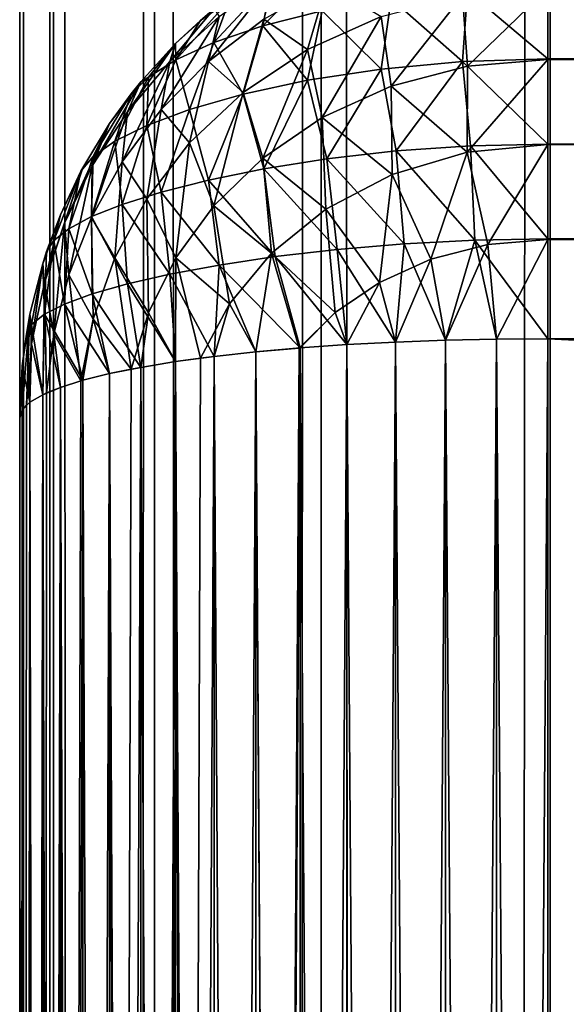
# Model space of a CAD drawing. Extents: x -265 to 265, y 0 to 1307.
# Tile 317 of 436: x -265 to -262.93, y 1150.78 to 1154.51. Entities that reach past the tile are written whole.
import ezdxf

# ---------------------------------------------------------------- set-up
doc = ezdxf.new("R2010")
doc.units = 0
doc.header["$LTSCALE"] = 65.185185
for name, color, linetype in [('101', 7, 'CONTINUOUS'), ('102', 7, 'CONTINUOUS'), ('104', 7, 'CONTINUOUS'), ('105', 7, 'CONTINUOUS'), ('106', 7, 'CONTINUOUS'), ('114', 7, 'CONTINUOUS'), ('119', 7, 'CONTINUOUS'), ('3', 7, 'CONTINUOUS'), ('4', 7, 'CONTINUOUS'), ('95', 7, 'CONTINUOUS'), ('96', 7, 'CONTINUOUS'), ('97', 7, 'CONTINUOUS')]:
    doc.layers.add(name, color=color, linetype=linetype)

msp = doc.modelspace()

# ---------------------------------------------------------------- linework, layer by layer
at = {"layer": '101', "color": 7, "linetype": 'CONTINUOUS'}
for points in [[(-263, 1126.7, 25), (263, 1126.7, 25), (-263, 1153.3, 25), (-263, 1126.7, 25)], [(-263, 1153.3, 25), (263, 1126.7, 25), (263, 1153.3, 25), (-263, 1153.3, 25)]]:
    msp.add_3dface(points, dxfattribs=at)
at = {"layer": '102', "color": 7, "linetype": 'CONTINUOUS'}
for points in [[(-263, 1154.6298, 24.359), (-263, 1154.3605, 24.6286), (263, 1154.6286, 24.3605), (-263, 1154.6298, 24.359)], [(263, 1154.6286, 24.3605), (-263, 1154.3605, 24.6286), (263, 1154.359, 24.6298), (263, 1154.6286, 24.3605)], [(-263, 1154.3605, 24.6286), (-263, 1154.0379, 24.8315), (263, 1154.359, 24.6298), (-263, 1154.3605, 24.6286)], [(263, 1154.359, 24.6298), (-263, 1154.0379, 24.8315), (263, 1154.0362, 24.8323), (263, 1154.359, 24.6298)], [(-263, 1154.0379, 24.8315), (-263, 1153.6783, 24.9574), (263, 1154.0362, 24.8323), (-263, 1154.0379, 24.8315)], [(263, 1154.0362, 24.8323), (-263, 1153.6783, 24.9574), (263, 1153.6764, 24.9578), (263, 1154.0362, 24.8323)], [(-263, 1153.6783, 24.9574), (-263, 1153.3, 25), (263, 1153.6764, 24.9578), (-263, 1153.6783, 24.9574)], [(-263, 1153.3, 25), (263, 1153.3, 25), (263, 1153.6764, 24.9578), (-263, 1153.3, 25)]]:
    msp.add_3dface(points, dxfattribs=at)
at = {"layer": '104', "color": 7, "linetype": 'CONTINUOUS'}
for points in [[(-263.5768, 1153.2873, 24.915), (-263.3875, 1126.7057, 24.9621), (-263.3875, 1153.2943, 24.9621), (-263.5768, 1153.2873, 24.915)], [(-263.3875, 1153.2943, 24.9621), (-263.1946, 1126.7014, 24.9905), (-263.1946, 1153.2986, 24.9905), (-263.3875, 1153.2943, 24.9621)], [(-263.3875, 1126.7057, 24.9621), (-263.1946, 1126.7014, 24.9905), (-263.3875, 1153.2943, 24.9621), (-263.3875, 1126.7057, 24.9621)], [(-263, 1126.7, 25), (-263, 1153.3, 25), (-263.1946, 1153.2986, 24.9905), (-263, 1126.7, 25)], [(-263.1946, 1126.7014, 24.9905), (-263, 1126.7, 25), (-263.1946, 1153.2986, 24.9905), (-263.1946, 1126.7014, 24.9905)], [(-264.1058, 1153.25, 24.6665), (-263.9377, 1126.735, 24.7666), (-263.9377, 1153.265, 24.7666), (-264.1058, 1153.25, 24.6665)], [(-263.9377, 1153.265, 24.7666), (-263.7608, 1126.7226, 24.8496), (-263.7608, 1153.2774, 24.8496), (-263.9377, 1153.265, 24.7666)], [(-263.9377, 1126.735, 24.7666), (-263.7608, 1126.7226, 24.8496), (-263.9377, 1153.265, 24.7666), (-263.9377, 1126.735, 24.7666)], [(-263.7608, 1153.2774, 24.8496), (-263.5768, 1126.7127, 24.915), (-263.5768, 1153.2873, 24.915), (-263.7608, 1153.2774, 24.8496)], [(-263.7608, 1126.7226, 24.8496), (-263.5768, 1126.7127, 24.915), (-263.7608, 1153.2774, 24.8496), (-263.7608, 1126.7226, 24.8496)], [(-263.5768, 1126.7127, 24.915), (-263.3875, 1126.7057, 24.9621), (-263.5768, 1153.2873, 24.915), (-263.5768, 1126.7127, 24.915)], [(-264.4093, 1153.2129, 24.4191), (-264.2635, 1126.7675, 24.5503), (-264.2635, 1153.2326, 24.5503), (-264.4093, 1153.2129, 24.4191)], [(-264.2635, 1153.2326, 24.5503), (-264.1058, 1126.75, 24.6665), (-264.1058, 1153.25, 24.6665), (-264.2635, 1153.2326, 24.5503)], [(-264.2635, 1126.7675, 24.5503), (-264.1058, 1126.75, 24.6665), (-264.2635, 1153.2326, 24.5503), (-264.2635, 1126.7675, 24.5503)], [(-263.9409, 1126.7353, 24.7649), (-263.9377, 1126.735, 24.7666), (-264.1058, 1153.25, 24.6665), (-263.9409, 1126.7353, 24.7649)], [(-264.1058, 1126.75, 24.6665), (-263.9409, 1126.7353, 24.7649), (-264.1058, 1153.25, 24.6665), (-264.1058, 1126.75, 24.6665)], [(-264.6594, 1153.1675, 24.1164), (-264.5417, 1126.8089, 24.274), (-264.5417, 1153.1911, 24.274), (-264.6594, 1153.1675, 24.1164)], [(-264.5417, 1153.1911, 24.274), (-264.4093, 1126.7871, 24.4191), (-264.4093, 1153.2129, 24.4191), (-264.5417, 1153.1911, 24.274)], [(-264.5417, 1126.8089, 24.274), (-264.4093, 1126.7871, 24.4191), (-264.5417, 1153.1911, 24.274), (-264.5417, 1126.8089, 24.274)], [(-264.3149, 1126.7739, 24.507), (-264.2635, 1126.7675, 24.5503), (-264.4093, 1153.2129, 24.4191), (-264.3149, 1126.7739, 24.507)], [(-264.4093, 1126.7871, 24.4191), (-264.3149, 1126.7739, 24.507), (-264.4093, 1153.2129, 24.4191), (-264.4093, 1126.7871, 24.4191)], [(-264.8459, 1153.1155, 23.7699), (-264.7611, 1126.8578, 23.9478), (-264.7611, 1153.1422, 23.9478), (-264.8459, 1153.1155, 23.7699)], [(-264.7611, 1153.1422, 23.9478), (-264.6594, 1126.8325, 24.1164), (-264.6594, 1153.1675, 24.1164), (-264.7611, 1153.1422, 23.9478)], [(-264.7611, 1126.8578, 23.9478), (-264.6594, 1126.8325, 24.1164), (-264.7611, 1153.1422, 23.9478), (-264.7611, 1126.8578, 23.9478)], [(-264.578, 1126.8157, 24.2288), (-264.5417, 1126.8089, 24.274), (-264.6594, 1153.1675, 24.1164), (-264.578, 1126.8157, 24.2288)], [(-264.6594, 1126.8325, 24.1164), (-264.578, 1126.8157, 24.2288), (-264.6594, 1153.1675, 24.1164), (-264.6594, 1126.8325, 24.1164)], [(-264.9128, 1153.0876, 23.5842), (-264.8459, 1126.8845, 23.7699), (-264.8459, 1153.1155, 23.7699), (-264.9128, 1153.0876, 23.5842)], [(-264.768, 1126.8598, 23.9349), (-264.7611, 1126.8578, 23.9478), (-264.8459, 1153.1155, 23.7699), (-264.768, 1126.8598, 23.9349)], [(-264.8459, 1126.8845, 23.7699), (-264.768, 1126.8598, 23.9349), (-264.8459, 1153.1155, 23.7699), (-264.8459, 1126.8845, 23.7699)], [(-264.9611, 1153.0589, 23.3927), (-264.9128, 1126.9124, 23.5842), (-264.9128, 1153.0876, 23.5842), (-264.9611, 1153.0589, 23.3927)], [(-264.8982, 1126.9055, 23.63), (-264.8459, 1126.8845, 23.7699), (-264.9128, 1153.0876, 23.5842), (-264.8982, 1126.9055, 23.63)], [(-264.9128, 1126.9124, 23.5842), (-264.8982, 1126.9055, 23.63), (-264.9128, 1153.0876, 23.5842), (-264.9128, 1126.9124, 23.5842)], [(-265, 1153, 23), (-264.9902, 1126.9704, 23.1973), (-264.9902, 1153.0296, 23.1973), (-265, 1153, 23)], [(-264.9902, 1153.0296, 23.1973), (-264.9611, 1126.9411, 23.3927), (-264.9611, 1153.0589, 23.3927), (-264.9902, 1153.0296, 23.1973)], [(-264.9747, 1126.9525, 23.3169), (-264.9611, 1126.9411, 23.3927), (-264.9902, 1153.0296, 23.1973), (-264.9747, 1126.9525, 23.3169)], [(-264.9902, 1126.9704, 23.1973), (-264.9747, 1126.9525, 23.3169), (-264.9902, 1153.0296, 23.1973), (-264.9902, 1126.9704, 23.1973)], [(-264.9611, 1126.9411, 23.3927), (-264.9128, 1126.9124, 23.5842), (-264.9611, 1153.0589, 23.3927), (-264.9611, 1126.9411, 23.3927)], [(-265, 1153, 23), (-265, 1127, 23), (-264.9902, 1126.9704, 23.1973), (-265, 1153, 23)]]:
    msp.add_3dface(points, dxfattribs=at)
at = {"layer": '105', "color": 7, "linetype": 'CONTINUOUS'}
for points in [[(-264.2635, 1154.5503, 16.7674), (-264.4093, 1154.4191, 16.7871), (-264.2635, 1154.5503, 23.2325), (-264.2635, 1154.5503, 16.7674)], [(-264.2635, 1154.5503, 23.2325), (-264.4093, 1154.4191, 16.7871), (-264.3149, 1154.507, 23.2261), (-264.2635, 1154.5503, 23.2325)], [(-264.3149, 1154.507, 23.2261), (-264.4093, 1154.4191, 16.7871), (-264.4093, 1154.4191, 23.2129), (-264.3149, 1154.507, 23.2261)], [(-264.4093, 1154.4191, 16.7871), (-264.5417, 1154.274, 16.8089), (-264.4093, 1154.4191, 23.2129), (-264.4093, 1154.4191, 16.7871)], [(-264.4093, 1154.4191, 23.2129), (-264.5417, 1154.274, 16.8089), (-264.5417, 1154.274, 23.1911), (-264.4093, 1154.4191, 23.2129)], [(-264.5417, 1154.274, 16.8089), (-264.6594, 1154.1164, 16.8325), (-264.5417, 1154.274, 23.1911), (-264.5417, 1154.274, 16.8089)], [(-264.5417, 1154.274, 23.1911), (-264.6594, 1154.1164, 16.8325), (-264.578, 1154.2288, 23.1843), (-264.5417, 1154.274, 23.1911)], [(-264.578, 1154.2288, 23.1843), (-264.6594, 1154.1164, 16.8325), (-264.6594, 1154.1164, 23.1675), (-264.578, 1154.2288, 23.1843)], [(-264.6594, 1154.1164, 16.8325), (-264.7611, 1153.9478, 16.8578), (-264.6594, 1154.1164, 23.1675), (-264.6594, 1154.1164, 16.8325)], [(-264.6594, 1154.1164, 23.1675), (-264.7611, 1153.9478, 16.8578), (-264.7611, 1153.9478, 23.1422), (-264.6594, 1154.1164, 23.1675)], [(-264.7611, 1153.9478, 16.8578), (-264.8459, 1153.7699, 16.8845), (-264.7611, 1153.9478, 23.1422), (-264.7611, 1153.9478, 16.8578)], [(-264.7611, 1153.9478, 23.1422), (-264.8459, 1153.7699, 16.8845), (-264.768, 1153.9349, 23.1402), (-264.7611, 1153.9478, 23.1422)], [(-264.768, 1153.9349, 23.1402), (-264.8459, 1153.7699, 16.8845), (-264.8459, 1153.7699, 23.1155), (-264.768, 1153.9349, 23.1402)], [(-264.8459, 1153.7699, 16.8845), (-264.9128, 1153.5842, 16.9124), (-264.8459, 1153.7699, 23.1155), (-264.8459, 1153.7699, 16.8845)], [(-264.8459, 1153.7699, 23.1155), (-264.9128, 1153.5842, 16.9124), (-264.8982, 1153.63, 23.0945), (-264.8459, 1153.7699, 23.1155)], [(-264.8982, 1153.63, 23.0945), (-264.9128, 1153.5842, 16.9124), (-264.9128, 1153.5842, 23.0876), (-264.8982, 1153.63, 23.0945)], [(-264.9128, 1153.5842, 16.9124), (-264.9611, 1153.3927, 16.9411), (-264.9128, 1153.5842, 23.0876), (-264.9128, 1153.5842, 16.9124)], [(-264.9128, 1153.5842, 23.0876), (-264.9611, 1153.3927, 16.9411), (-264.9611, 1153.3927, 23.0589), (-264.9128, 1153.5842, 23.0876)], [(-264.9611, 1153.3927, 16.9411), (-264.9902, 1153.1973, 16.9704), (-264.9611, 1153.3927, 23.0589), (-264.9611, 1153.3927, 16.9411)], [(-264.9611, 1153.3927, 23.0589), (-264.9902, 1153.1973, 16.9704), (-264.9747, 1153.3169, 23.0475), (-264.9611, 1153.3927, 23.0589)], [(-264.9747, 1153.3169, 23.0475), (-264.9902, 1153.1973, 16.9704), (-264.9902, 1153.1973, 23.0296), (-264.9747, 1153.3169, 23.0475)], [(-265, 1153, 17), (-265, 1153, 23), (-264.9902, 1153.1973, 23.0296), (-265, 1153, 17)], [(-264.9902, 1153.1973, 16.9704), (-265, 1153, 17), (-264.9902, 1153.1973, 23.0296), (-264.9902, 1153.1973, 16.9704)]]:
    msp.add_3dface(points, dxfattribs=at)
at = {"layer": '106', "color": 7, "linetype": 'CONTINUOUS'}
for points in [[(-263.5768, 1153.2873, 15.085), (-263.3875, 1153.2943, 15.0379), (-263.5768, 1126.7127, 15.085), (-263.5768, 1153.2873, 15.085)], [(-263.5768, 1126.7127, 15.085), (-263.3875, 1153.2943, 15.0379), (-263.3875, 1126.7057, 15.0379), (-263.5768, 1126.7127, 15.085)], [(-263.3875, 1153.2943, 15.0379), (-263.1946, 1153.2986, 15.0095), (-263.3875, 1126.7057, 15.0379), (-263.3875, 1153.2943, 15.0379)], [(-263.3875, 1126.7057, 15.0379), (-263.1946, 1153.2986, 15.0095), (-263.1946, 1126.7014, 15.0095), (-263.3875, 1126.7057, 15.0379)], [(-263, 1153.3, 15), (-263, 1126.7, 15), (-263.1946, 1126.7014, 15.0095), (-263, 1153.3, 15)], [(-263.1946, 1153.2986, 15.0095), (-263, 1153.3, 15), (-263.1946, 1126.7014, 15.0095), (-263.1946, 1153.2986, 15.0095)], [(-263.9409, 1153.2647, 15.2351), (-263.9377, 1153.265, 15.2334), (-264.1058, 1126.75, 15.3335), (-263.9409, 1153.2647, 15.2351)], [(-264.1058, 1126.75, 15.3335), (-263.9377, 1153.265, 15.2334), (-263.9377, 1126.735, 15.2334), (-264.1058, 1126.75, 15.3335)], [(-264.1058, 1153.25, 15.3335), (-263.9409, 1153.2647, 15.2351), (-264.1058, 1126.75, 15.3335), (-264.1058, 1153.25, 15.3335)], [(-263.9377, 1153.265, 15.2334), (-263.7608, 1153.2774, 15.1504), (-263.9377, 1126.735, 15.2334), (-263.9377, 1153.265, 15.2334)], [(-263.9377, 1126.735, 15.2334), (-263.7608, 1153.2774, 15.1504), (-263.7608, 1126.7226, 15.1504), (-263.9377, 1126.735, 15.2334)], [(-263.7608, 1153.2774, 15.1504), (-263.5768, 1153.2873, 15.085), (-263.7608, 1126.7226, 15.1504), (-263.7608, 1153.2774, 15.1504)], [(-263.7608, 1126.7226, 15.1504), (-263.5768, 1153.2873, 15.085), (-263.5768, 1126.7127, 15.085), (-263.7608, 1126.7226, 15.1504)], [(-264.3149, 1153.2261, 15.493), (-264.2635, 1153.2325, 15.4497), (-264.4093, 1126.7871, 15.5809), (-264.3149, 1153.2261, 15.493)], [(-264.4093, 1126.7871, 15.5809), (-264.2635, 1153.2325, 15.4497), (-264.2635, 1126.7674, 15.4497), (-264.4093, 1126.7871, 15.5809)], [(-264.4093, 1153.2129, 15.5809), (-264.3149, 1153.2261, 15.493), (-264.4093, 1126.7871, 15.5809), (-264.4093, 1153.2129, 15.5809)], [(-264.2635, 1153.2325, 15.4497), (-264.1058, 1153.25, 15.3335), (-264.2635, 1126.7674, 15.4497), (-264.2635, 1153.2325, 15.4497)], [(-264.2635, 1126.7674, 15.4497), (-264.1058, 1153.25, 15.3335), (-264.1058, 1126.75, 15.3335), (-264.2635, 1126.7674, 15.4497)], [(-264.578, 1153.1843, 15.7712), (-264.5417, 1153.1911, 15.726), (-264.6594, 1126.8325, 15.8836), (-264.578, 1153.1843, 15.7712)], [(-264.6594, 1126.8325, 15.8836), (-264.5417, 1153.1911, 15.726), (-264.5417, 1126.8089, 15.726), (-264.6594, 1126.8325, 15.8836)], [(-264.6594, 1153.1675, 15.8836), (-264.578, 1153.1843, 15.7712), (-264.6594, 1126.8325, 15.8836), (-264.6594, 1153.1675, 15.8836)], [(-264.5417, 1153.1911, 15.726), (-264.4093, 1153.2129, 15.5809), (-264.5417, 1126.8089, 15.726), (-264.5417, 1153.1911, 15.726)], [(-264.5417, 1126.8089, 15.726), (-264.4093, 1153.2129, 15.5809), (-264.4093, 1126.7871, 15.5809), (-264.5417, 1126.8089, 15.726)], [(-264.768, 1153.1402, 16.0651), (-264.7611, 1153.1422, 16.0522), (-264.8459, 1126.8845, 16.2301), (-264.768, 1153.1402, 16.0651)], [(-264.8459, 1126.8845, 16.2301), (-264.7611, 1153.1422, 16.0522), (-264.7611, 1126.8578, 16.0522), (-264.8459, 1126.8845, 16.2301)], [(-264.7611, 1153.1422, 16.0522), (-264.6594, 1153.1675, 15.8836), (-264.7611, 1126.8578, 16.0522), (-264.7611, 1153.1422, 16.0522)], [(-264.7611, 1126.8578, 16.0522), (-264.6594, 1153.1675, 15.8836), (-264.6594, 1126.8325, 15.8836), (-264.7611, 1126.8578, 16.0522)], [(-264.8982, 1153.0945, 16.37), (-264.8459, 1153.1155, 16.2301), (-264.9128, 1126.9124, 16.4158), (-264.8982, 1153.0945, 16.37)], [(-264.9128, 1126.9124, 16.4158), (-264.8459, 1153.1155, 16.2301), (-264.8459, 1126.8845, 16.2301), (-264.9128, 1126.9124, 16.4158)], [(-264.8459, 1153.1155, 16.2301), (-264.768, 1153.1402, 16.0651), (-264.8459, 1126.8845, 16.2301), (-264.8459, 1153.1155, 16.2301)], [(-264.9611, 1153.0589, 16.6073), (-264.9128, 1153.0876, 16.4158), (-264.9611, 1126.9411, 16.6073), (-264.9611, 1153.0589, 16.6073)], [(-264.9611, 1126.9411, 16.6073), (-264.9128, 1153.0876, 16.4158), (-264.9128, 1126.9124, 16.4158), (-264.9611, 1126.9411, 16.6073)], [(-264.9128, 1153.0876, 16.4158), (-264.8982, 1153.0945, 16.37), (-264.9128, 1126.9124, 16.4158), (-264.9128, 1153.0876, 16.4158)], [(-265, 1127, 17), (-265, 1153, 17), (-264.9902, 1153.0296, 16.8027), (-265, 1127, 17)], [(-265, 1127, 17), (-264.9902, 1153.0296, 16.8027), (-264.9902, 1126.9704, 16.8027), (-265, 1127, 17)], [(-264.9747, 1153.0475, 16.6831), (-264.9611, 1153.0589, 16.6073), (-264.9902, 1126.9704, 16.8027), (-264.9747, 1153.0475, 16.6831)], [(-264.9902, 1126.9704, 16.8027), (-264.9611, 1153.0589, 16.6073), (-264.9611, 1126.9411, 16.6073), (-264.9902, 1126.9704, 16.8027)], [(-264.9902, 1153.0296, 16.8027), (-264.9747, 1153.0475, 16.6831), (-264.9902, 1126.9704, 16.8027), (-264.9902, 1153.0296, 16.8027)]]:
    msp.add_3dface(points, dxfattribs=at)
at = {"layer": '114', "color": 7, "linetype": 'CONTINUOUS'}
for points in [[(-264.2443, 1154.5221, 16.4206), (-264.0322, 1154.6705, 16.3888), (-264.285, 1154.3514, 16.0984), (-264.2443, 1154.5221, 16.4206)], [(-264.285, 1154.3514, 16.0984), (-264.0322, 1154.6705, 16.3888), (-264.0756, 1154.512, 16.0557), (-264.285, 1154.3514, 16.0984)], [(-264.0756, 1154.512, 16.0557), (-263.8373, 1154.6457, 16.018), (-263.9102, 1154.3964, 15.7202), (-264.0756, 1154.512, 16.0557)], [(-263.9102, 1154.3964, 15.7202), (-263.8373, 1154.6457, 16.018), (-263.6306, 1154.5218, 15.6775), (-263.9102, 1154.3964, 15.7202)], [(-263.6306, 1154.5218, 15.6775), (-263.323, 1154.6013, 15.6493), (-263.5931, 1154.2575, 15.4107), (-263.6306, 1154.5218, 15.6775)], [(-263.5931, 1154.2575, 15.4107), (-263.323, 1154.6013, 15.6493), (-263.3041, 1154.3331, 15.3807), (-263.5931, 1154.2575, 15.4107)], [(-263.323, 1154.6013, 15.6493), (-263, 1154.6286, 15.6395), (-263.3041, 1154.3331, 15.3807), (-263.323, 1154.6013, 15.6493)], [(-263, 1154.6286, 15.6395), (-263, 1154.359, 15.3702), (-263.3041, 1154.3331, 15.3807), (-263, 1154.6286, 15.6395)], [(-264.4315, 1154.3509, 16.4554), (-264.2443, 1154.5221, 16.4206), (-264.4638, 1154.1692, 16.1439), (-264.4315, 1154.3509, 16.4554)], [(-264.4638, 1154.1692, 16.1439), (-264.2443, 1154.5221, 16.4206), (-264.285, 1154.3514, 16.0984), (-264.4638, 1154.1692, 16.1439)], [(-264.4093, 1154.4191, 16.7871), (-264.2635, 1154.5503, 16.7674), (-264.4315, 1154.3509, 16.4554), (-264.4093, 1154.4191, 16.7871)], [(-264.4315, 1154.3509, 16.4554), (-264.2635, 1154.5503, 16.7674), (-264.2443, 1154.5221, 16.4206), (-264.4315, 1154.3509, 16.4554)], [(-264.285, 1154.3514, 16.0984), (-264.0756, 1154.512, 16.0557), (-264.1535, 1154.2336, 15.7728), (-264.285, 1154.3514, 16.0984)], [(-264.1535, 1154.2336, 15.7728), (-264.0756, 1154.512, 16.0557), (-263.9102, 1154.3964, 15.7202), (-264.1535, 1154.2336, 15.7728)], [(-263.9102, 1154.3964, 15.7202), (-263.6306, 1154.5218, 15.6775), (-263.8542, 1154.1385, 15.4566), (-263.9102, 1154.3964, 15.7202)], [(-263.8542, 1154.1385, 15.4566), (-263.6306, 1154.5218, 15.6775), (-263.5931, 1154.2575, 15.4107), (-263.8542, 1154.1385, 15.4566)], [(-264.5417, 1154.274, 16.8089), (-264.4093, 1154.4191, 16.7871), (-264.592, 1154.1606, 16.4921), (-264.5417, 1154.274, 16.8089)], [(-264.592, 1154.1606, 16.4921), (-264.4093, 1154.4191, 16.7871), (-264.4315, 1154.3509, 16.4554), (-264.592, 1154.1606, 16.4921)], [(-264.1535, 1154.2336, 15.7728), (-263.9102, 1154.3964, 15.7202), (-264.0794, 1153.9844, 15.5135), (-264.1535, 1154.2336, 15.7728)], [(-264.0794, 1153.9844, 15.5135), (-263.9102, 1154.3964, 15.7202), (-263.8542, 1154.1385, 15.4566), (-264.0794, 1153.9844, 15.5135)], [(-264.592, 1154.1606, 16.4921), (-264.4315, 1154.3509, 16.4554), (-264.6114, 1153.9707, 16.1906), (-264.592, 1154.1606, 16.4921)], [(-264.6114, 1153.9707, 16.1906), (-264.4315, 1154.3509, 16.4554), (-264.4638, 1154.1692, 16.1439), (-264.6114, 1153.9707, 16.1906)], [(-264.4638, 1154.1692, 16.1439), (-264.285, 1154.3514, 16.0984), (-264.3566, 1154.0424, 15.8311), (-264.4638, 1154.1692, 16.1439)], [(-264.3566, 1154.0424, 15.8311), (-264.285, 1154.3514, 16.0984), (-264.1535, 1154.2336, 15.7728), (-264.3566, 1154.0424, 15.8311)], [(-263, 1154.359, 15.3702), (-263, 1154.0362, 15.1677), (-263.3046, 1154.007, 15.1807), (-263, 1154.359, 15.3702)], [(-263.3041, 1154.3331, 15.3807), (-263, 1154.359, 15.3702), (-263.3046, 1154.007, 15.1807), (-263.3041, 1154.3331, 15.3807)], [(-263.5931, 1154.2575, 15.4107), (-263.3041, 1154.3331, 15.3807), (-263.3046, 1154.007, 15.1807), (-263.5931, 1154.2575, 15.4107)], [(-264.6594, 1154.1164, 16.8325), (-264.5417, 1154.274, 16.8089), (-264.7251, 1153.955, 16.5301), (-264.6594, 1154.1164, 16.8325)], [(-264.7251, 1153.955, 16.5301), (-264.5417, 1154.274, 16.8089), (-264.592, 1154.1606, 16.4921), (-264.7251, 1153.955, 16.5301)], [(-264.3566, 1154.0424, 15.8311), (-264.1535, 1154.2336, 15.7728), (-264.2643, 1153.8042, 15.5768), (-264.3566, 1154.0424, 15.8311)], [(-264.2643, 1153.8042, 15.5768), (-264.1535, 1154.2336, 15.7728), (-264.0794, 1153.9844, 15.5135), (-264.2643, 1153.8042, 15.5768)], [(-263.8542, 1154.1385, 15.4566), (-263.5931, 1154.2575, 15.4107), (-263.5898, 1153.9226, 15.2177), (-263.8542, 1154.1385, 15.4566)], [(-263.5898, 1153.9226, 15.2177), (-263.5931, 1154.2575, 15.4107), (-263.3046, 1154.007, 15.1807), (-263.5898, 1153.9226, 15.2177)], [(-264.7251, 1153.955, 16.5301), (-264.592, 1154.1606, 16.4921), (-264.728, 1153.7601, 16.2373), (-264.7251, 1153.955, 16.5301)], [(-264.728, 1153.7601, 16.2373), (-264.592, 1154.1606, 16.4921), (-264.6114, 1153.9707, 16.1906), (-264.728, 1153.7601, 16.2373)], [(-264.6114, 1153.9707, 16.1906), (-264.4638, 1154.1692, 16.1439), (-264.5184, 1153.8308, 15.8915), (-264.6114, 1153.9707, 16.1906)], [(-264.5184, 1153.8308, 15.8915), (-264.4638, 1154.1692, 16.1439), (-264.3566, 1154.0424, 15.8311), (-264.5184, 1153.8308, 15.8915)], [(-264.7611, 1153.9478, 16.8578), (-264.6594, 1154.1164, 16.8325), (-264.8301, 1153.7375, 16.5687), (-264.7611, 1153.9478, 16.8578)], [(-264.8301, 1153.7375, 16.5687), (-264.6594, 1154.1164, 16.8325), (-264.7251, 1153.955, 16.5301), (-264.8301, 1153.7375, 16.5687)], [(-264.0794, 1153.9844, 15.5135), (-263.8542, 1154.1385, 15.4566), (-263.8404, 1153.7912, 15.2737), (-264.0794, 1153.9844, 15.5135)], [(-263.8404, 1153.7912, 15.2737), (-263.8542, 1154.1385, 15.4566), (-263.5898, 1153.9226, 15.2177), (-263.8404, 1153.7912, 15.2737)], [(-264.5184, 1153.8308, 15.8915), (-264.3566, 1154.0424, 15.8311), (-264.4082, 1153.6064, 15.6427), (-264.5184, 1153.8308, 15.8915)], [(-264.4082, 1153.6064, 15.6427), (-264.3566, 1154.0424, 15.8311), (-264.2643, 1153.8042, 15.5768), (-264.4082, 1153.6064, 15.6427)], [(-263.5898, 1153.9226, 15.2177), (-263.3046, 1154.007, 15.1807), (-263.4428, 1153.6017, 15.0786), (-263.5898, 1153.9226, 15.2177)], [(-263.4428, 1153.6017, 15.0786), (-263.3046, 1154.007, 15.1807), (-263.227, 1153.6574, 15.0515), (-263.4428, 1153.6017, 15.0786)], [(-263.3046, 1154.007, 15.1807), (-263, 1154.0362, 15.1677), (-263.227, 1153.6574, 15.0515), (-263.3046, 1154.007, 15.1807)], [(-263, 1154.0362, 15.1677), (-263, 1153.6764, 15.0422), (-263.227, 1153.6574, 15.0515), (-263, 1154.0362, 15.1677)], [(-264.728, 1153.7601, 16.2373), (-264.6114, 1153.9707, 16.1906), (-264.6397, 1153.6062, 15.9516), (-264.728, 1153.7601, 16.2373)], [(-264.6397, 1153.6062, 15.9516), (-264.6114, 1153.9707, 16.1906), (-264.5184, 1153.8308, 15.8915), (-264.6397, 1153.6062, 15.9516)], [(-264.2643, 1153.8042, 15.5768), (-264.0794, 1153.9844, 15.5135), (-264.0467, 1153.6241, 15.3421), (-264.2643, 1153.8042, 15.5768)], [(-264.0467, 1153.6241, 15.3421), (-264.0794, 1153.9844, 15.5135), (-263.8404, 1153.7912, 15.2737), (-264.0467, 1153.6241, 15.3421)], [(-264.8459, 1153.7699, 16.8845), (-264.7611, 1153.9478, 16.8578), (-264.9067, 1153.5116, 16.6074), (-264.8459, 1153.7699, 16.8845)], [(-264.9067, 1153.5116, 16.6074), (-264.7611, 1153.9478, 16.8578), (-264.8301, 1153.7375, 16.5687), (-264.9067, 1153.5116, 16.6074)], [(-264.8301, 1153.7375, 16.5687), (-264.7251, 1153.955, 16.5301), (-264.8141, 1153.5416, 16.2832), (-264.8301, 1153.7375, 16.5687)], [(-264.8141, 1153.5416, 16.2832), (-264.7251, 1153.955, 16.5301), (-264.728, 1153.7601, 16.2373), (-264.8141, 1153.5416, 16.2832)], [(-263.8404, 1153.7912, 15.2737), (-263.5898, 1153.9226, 15.2177), (-263.6378, 1153.5136, 15.1206), (-263.8404, 1153.7912, 15.2737)], [(-263.6378, 1153.5136, 15.1206), (-263.5898, 1153.9226, 15.2177), (-263.4428, 1153.6017, 15.0786), (-263.6378, 1153.5136, 15.1206)], [(-264.6397, 1153.6062, 15.9516), (-264.5184, 1153.8308, 15.8915), (-264.5121, 1153.398, 15.7082), (-264.6397, 1153.6062, 15.9516)], [(-264.5121, 1153.398, 15.7082), (-264.5184, 1153.8308, 15.8915), (-264.4082, 1153.6064, 15.6427), (-264.5121, 1153.398, 15.7082)], [(-264.4082, 1153.6064, 15.6427), (-264.2643, 1153.8042, 15.5768), (-264.205, 1153.4327, 15.417), (-264.4082, 1153.6064, 15.6427)], [(-264.205, 1153.4327, 15.417), (-264.2643, 1153.8042, 15.5768), (-264.0467, 1153.6241, 15.3421), (-264.205, 1153.4327, 15.417)], [(-264.0467, 1153.6241, 15.3421), (-263.8404, 1153.7912, 15.2737), (-263.8052, 1153.3991, 15.1741), (-264.0467, 1153.6241, 15.3421)], [(-263.8052, 1153.3991, 15.1741), (-263.8404, 1153.7912, 15.2737), (-263.6378, 1153.5136, 15.1206), (-263.8052, 1153.3991, 15.1741)], [(-264.9128, 1153.5842, 16.9124), (-264.8459, 1153.7699, 16.8845), (-264.9067, 1153.5116, 16.6074), (-264.9128, 1153.5842, 16.9124)], [(-264.8141, 1153.5416, 16.2832), (-264.728, 1153.7601, 16.2373), (-264.7222, 1153.3743, 16.0098), (-264.8141, 1153.5416, 16.2832)], [(-264.7222, 1153.3743, 16.0098), (-264.728, 1153.7601, 16.2373), (-264.6397, 1153.6062, 15.9516), (-264.7222, 1153.3743, 16.0098)], [(-264.9067, 1153.5116, 16.6074), (-264.8301, 1153.7375, 16.5687), (-264.8705, 1153.3187, 16.3276), (-264.9067, 1153.5116, 16.6074)], [(-264.8705, 1153.3187, 16.3276), (-264.8301, 1153.7375, 16.5687), (-264.8141, 1153.5416, 16.2832), (-264.8705, 1153.3187, 16.3276)], [(-263, 1153.6764, 15.0422), (-263.1946, 1153.2986, 15.0095), (-263.227, 1153.6574, 15.0515), (-263, 1153.6764, 15.0422)], [(-263, 1153.6764, 15.0422), (-263, 1153.3, 15), (-263.1946, 1153.2986, 15.0095), (-263, 1153.6764, 15.0422)], [(-263.3875, 1153.2943, 15.0379), (-263.4428, 1153.6017, 15.0786), (-263.227, 1153.6574, 15.0515), (-263.3875, 1153.2943, 15.0379)], [(-263.1946, 1153.2986, 15.0095), (-263.3875, 1153.2943, 15.0379), (-263.227, 1153.6574, 15.0515), (-263.1946, 1153.2986, 15.0095)], [(-264.578, 1153.1843, 15.7712), (-264.7222, 1153.3743, 16.0098), (-264.6397, 1153.6062, 15.9516), (-264.578, 1153.1843, 15.7712)], [(-264.578, 1153.1843, 15.7712), (-264.6397, 1153.6062, 15.9516), (-264.5121, 1153.398, 15.7082), (-264.578, 1153.1843, 15.7712)], [(-264.4093, 1153.2129, 15.5809), (-264.5121, 1153.398, 15.7082), (-264.4082, 1153.6064, 15.6427), (-264.4093, 1153.2129, 15.5809)], [(-264.3149, 1153.2261, 15.493), (-264.4093, 1153.2129, 15.5809), (-264.4082, 1153.6064, 15.6427), (-264.3149, 1153.2261, 15.493)], [(-264.3149, 1153.2261, 15.493), (-264.4082, 1153.6064, 15.6427), (-264.205, 1153.4327, 15.417), (-264.3149, 1153.2261, 15.493)], [(-264.1058, 1153.25, 15.3335), (-264.205, 1153.4327, 15.417), (-264.0467, 1153.6241, 15.3421), (-264.1058, 1153.25, 15.3335)], [(-263.9409, 1153.2647, 15.2351), (-264.1058, 1153.25, 15.3335), (-264.0467, 1153.6241, 15.3421), (-263.9409, 1153.2647, 15.2351)], [(-263.9409, 1153.2647, 15.2351), (-264.0467, 1153.6241, 15.3421), (-263.8052, 1153.3991, 15.1741), (-263.9409, 1153.2647, 15.2351)], [(-263.5768, 1153.2873, 15.085), (-263.6378, 1153.5136, 15.1206), (-263.4428, 1153.6017, 15.0786), (-263.5768, 1153.2873, 15.085)], [(-263.3875, 1153.2943, 15.0379), (-263.5768, 1153.2873, 15.085), (-263.4428, 1153.6017, 15.0786), (-263.3875, 1153.2943, 15.0379)], [(-264.9611, 1153.3927, 16.9411), (-264.9128, 1153.5842, 16.9124), (-264.9548, 1153.2806, 16.6457), (-264.9611, 1153.3927, 16.9411)], [(-264.9548, 1153.2806, 16.6457), (-264.9128, 1153.5842, 16.9124), (-264.9067, 1153.5116, 16.6074), (-264.9548, 1153.2806, 16.6457)], [(-264.768, 1153.1402, 16.0651), (-264.8705, 1153.3187, 16.3276), (-264.8141, 1153.5416, 16.2832), (-264.768, 1153.1402, 16.0651)], [(-264.768, 1153.1402, 16.0651), (-264.8141, 1153.5416, 16.2832), (-264.7222, 1153.3743, 16.0098), (-264.768, 1153.1402, 16.0651)], [(-264.9128, 1153.0876, 16.4158), (-264.9548, 1153.2806, 16.6457), (-264.9067, 1153.5116, 16.6074), (-264.9128, 1153.0876, 16.4158)], [(-264.8982, 1153.0945, 16.37), (-264.9128, 1153.0876, 16.4158), (-264.9067, 1153.5116, 16.6074), (-264.8982, 1153.0945, 16.37)], [(-264.8982, 1153.0945, 16.37), (-264.9067, 1153.5116, 16.6074), (-264.8705, 1153.3187, 16.3276), (-264.8982, 1153.0945, 16.37)], [(-263.7608, 1153.2774, 15.1504), (-263.8052, 1153.3991, 15.1741), (-263.6378, 1153.5136, 15.1206), (-263.7608, 1153.2774, 15.1504)], [(-263.5768, 1153.2873, 15.085), (-263.7608, 1153.2774, 15.1504), (-263.6378, 1153.5136, 15.1206), (-263.5768, 1153.2873, 15.085)], [(-264.2635, 1153.2325, 15.4497), (-264.3149, 1153.2261, 15.493), (-264.205, 1153.4327, 15.417), (-264.2635, 1153.2325, 15.4497)], [(-264.1058, 1153.25, 15.3335), (-264.2635, 1153.2325, 15.4497), (-264.205, 1153.4327, 15.417), (-264.1058, 1153.25, 15.3335)], [(-264.9902, 1153.1973, 16.9704), (-264.9611, 1153.3927, 16.9411), (-264.9902, 1153.0296, 16.8027), (-264.9902, 1153.1973, 16.9704)], [(-264.9611, 1153.3927, 16.9411), (-264.9747, 1153.0475, 16.6831), (-264.9902, 1153.0296, 16.8027), (-264.9611, 1153.3927, 16.9411)], [(-264.9747, 1153.0475, 16.6831), (-264.9611, 1153.3927, 16.9411), (-264.9548, 1153.2806, 16.6457), (-264.9747, 1153.0475, 16.6831)], [(-264.7611, 1153.1422, 16.0522), (-264.768, 1153.1402, 16.0651), (-264.7222, 1153.3743, 16.0098), (-264.7611, 1153.1422, 16.0522)], [(-264.6594, 1153.1675, 15.8836), (-264.7611, 1153.1422, 16.0522), (-264.7222, 1153.3743, 16.0098), (-264.6594, 1153.1675, 15.8836)], [(-264.578, 1153.1843, 15.7712), (-264.6594, 1153.1675, 15.8836), (-264.7222, 1153.3743, 16.0098), (-264.578, 1153.1843, 15.7712)], [(-264.5417, 1153.1911, 15.726), (-264.578, 1153.1843, 15.7712), (-264.5121, 1153.398, 15.7082), (-264.5417, 1153.1911, 15.726)], [(-264.4093, 1153.2129, 15.5809), (-264.5417, 1153.1911, 15.726), (-264.5121, 1153.398, 15.7082), (-264.4093, 1153.2129, 15.5809)], [(-263.9377, 1153.265, 15.2334), (-263.9409, 1153.2647, 15.2351), (-263.8052, 1153.3991, 15.1741), (-263.9377, 1153.265, 15.2334)], [(-263.7608, 1153.2774, 15.1504), (-263.9377, 1153.265, 15.2334), (-263.8052, 1153.3991, 15.1741), (-263.7608, 1153.2774, 15.1504)], [(-264.8459, 1153.1155, 16.2301), (-264.8982, 1153.0945, 16.37), (-264.8705, 1153.3187, 16.3276), (-264.8459, 1153.1155, 16.2301)], [(-264.768, 1153.1402, 16.0651), (-264.8459, 1153.1155, 16.2301), (-264.8705, 1153.3187, 16.3276), (-264.768, 1153.1402, 16.0651)], [(-264.9611, 1153.0589, 16.6073), (-264.9747, 1153.0475, 16.6831), (-264.9548, 1153.2806, 16.6457), (-264.9611, 1153.0589, 16.6073)], [(-264.9128, 1153.0876, 16.4158), (-264.9611, 1153.0589, 16.6073), (-264.9548, 1153.2806, 16.6457), (-264.9128, 1153.0876, 16.4158)], [(-265, 1153, 17), (-264.9902, 1153.1973, 16.9704), (-264.9902, 1153.0296, 16.8027), (-265, 1153, 17)]]:
    msp.add_3dface(points, dxfattribs=at)
at = {"layer": '119', "color": 7, "linetype": 'CONTINUOUS'}
for points in [[(-264.0794, 1154.4865, 23.9844), (-263.8542, 1154.5434, 24.1385), (-263.8404, 1154.7263, 23.7912), (-264.0794, 1154.4865, 23.9844)], [(-264.0467, 1154.6579, 23.6241), (-264.0794, 1154.4865, 23.9844), (-263.8404, 1154.7263, 23.7912), (-264.0467, 1154.6579, 23.6241)], [(-264.2643, 1154.4232, 23.8042), (-264.0794, 1154.4865, 23.9844), (-264.0467, 1154.6579, 23.6241), (-264.2643, 1154.4232, 23.8042)], [(-264.205, 1154.583, 23.4327), (-264.2643, 1154.4232, 23.8042), (-264.0467, 1154.6579, 23.6241), (-264.205, 1154.583, 23.4327)], [(-263.5931, 1154.5893, 24.2575), (-263.323, 1154.3507, 24.6013), (-263.3041, 1154.6193, 24.3331), (-263.5931, 1154.5893, 24.2575)], [(-263.323, 1154.3507, 24.6013), (-263, 1154.3605, 24.6286), (-263.3041, 1154.6193, 24.3331), (-263.323, 1154.3507, 24.6013)], [(-263, 1154.3605, 24.6286), (-263, 1154.6298, 24.359), (-263.3041, 1154.6193, 24.3331), (-263, 1154.3605, 24.6286)], [(-264.3149, 1154.507, 23.2261), (-264.4082, 1154.3573, 23.6064), (-264.205, 1154.583, 23.4327), (-264.3149, 1154.507, 23.2261)], [(-264.4082, 1154.3573, 23.6064), (-264.2643, 1154.4232, 23.8042), (-264.205, 1154.583, 23.4327), (-264.4082, 1154.3573, 23.6064)], [(-264.2635, 1154.5503, 23.2325), (-264.3149, 1154.507, 23.2261), (-264.205, 1154.583, 23.4327), (-264.2635, 1154.5503, 23.2325)], [(-263.8542, 1154.5434, 24.1385), (-263.6306, 1154.3225, 24.5218), (-263.5931, 1154.5893, 24.2575), (-263.8542, 1154.5434, 24.1385)], [(-263.6306, 1154.3225, 24.5218), (-263.323, 1154.3507, 24.6013), (-263.5931, 1154.5893, 24.2575), (-263.6306, 1154.3225, 24.5218)], [(-264.0794, 1154.4865, 23.9844), (-263.9102, 1154.2798, 24.3964), (-263.8542, 1154.5434, 24.1385), (-264.0794, 1154.4865, 23.9844)], [(-263.9102, 1154.2798, 24.3964), (-263.6306, 1154.3225, 24.5218), (-263.8542, 1154.5434, 24.1385), (-263.9102, 1154.2798, 24.3964)], [(-264.3149, 1154.507, 23.2261), (-264.4093, 1154.4191, 23.2129), (-264.4082, 1154.3573, 23.6064), (-264.3149, 1154.507, 23.2261)], [(-264.2643, 1154.4232, 23.8042), (-264.1535, 1154.2272, 24.2336), (-264.0794, 1154.4865, 23.9844), (-264.2643, 1154.4232, 23.8042)], [(-264.1535, 1154.2272, 24.2336), (-263.9102, 1154.2798, 24.3964), (-264.0794, 1154.4865, 23.9844), (-264.1535, 1154.2272, 24.2336)], [(-264.4093, 1154.4191, 23.2129), (-264.5417, 1154.274, 23.1911), (-264.5121, 1154.2918, 23.398), (-264.4093, 1154.4191, 23.2129)], [(-264.4093, 1154.4191, 23.2129), (-264.5121, 1154.2918, 23.398), (-264.4082, 1154.3573, 23.6064), (-264.4093, 1154.4191, 23.2129)], [(-264.4082, 1154.3573, 23.6064), (-264.3566, 1154.1689, 24.0424), (-264.2643, 1154.4232, 23.8042), (-264.4082, 1154.3573, 23.6064)], [(-264.3566, 1154.1689, 24.0424), (-264.1535, 1154.2272, 24.2336), (-264.2643, 1154.4232, 23.8042), (-264.3566, 1154.1689, 24.0424)], [(-264.5184, 1154.1085, 23.8308), (-264.3566, 1154.1689, 24.0424), (-264.4082, 1154.3573, 23.6064), (-264.5184, 1154.1085, 23.8308)], [(-264.5121, 1154.2918, 23.398), (-264.5184, 1154.1085, 23.8308), (-264.4082, 1154.3573, 23.6064), (-264.5121, 1154.2918, 23.398)], [(-263.6306, 1154.3225, 24.5218), (-263.5741, 1154.0119, 24.7468), (-263.323, 1154.3507, 24.6013), (-263.6306, 1154.3225, 24.5218)], [(-263.5741, 1154.0119, 24.7468), (-263.2922, 1154.0312, 24.81), (-263.323, 1154.3507, 24.6013), (-263.5741, 1154.0119, 24.7468)], [(-263, 1154.0379, 24.8315), (-263, 1154.3605, 24.6286), (-263.323, 1154.3507, 24.6013), (-263, 1154.0379, 24.8315)], [(-263.2922, 1154.0312, 24.81), (-263, 1154.0379, 24.8315), (-263.323, 1154.3507, 24.6013), (-263.2922, 1154.0312, 24.81)], [(-263.9102, 1154.2798, 24.3964), (-263.8373, 1153.982, 24.6457), (-263.6306, 1154.3225, 24.5218), (-263.9102, 1154.2798, 24.3964)], [(-263.8373, 1153.982, 24.6457), (-263.5741, 1154.0119, 24.7468), (-263.6306, 1154.3225, 24.5218), (-263.8373, 1153.982, 24.6457)], [(-264.578, 1154.2288, 23.1843), (-264.6397, 1154.0484, 23.6062), (-264.5121, 1154.2918, 23.398), (-264.578, 1154.2288, 23.1843)], [(-264.6397, 1154.0484, 23.6062), (-264.5184, 1154.1085, 23.8308), (-264.5121, 1154.2918, 23.398), (-264.6397, 1154.0484, 23.6062)], [(-264.5417, 1154.274, 23.1911), (-264.578, 1154.2288, 23.1843), (-264.5121, 1154.2918, 23.398), (-264.5417, 1154.274, 23.1911)], [(-264.1535, 1154.2272, 24.2336), (-264.0756, 1153.9443, 24.512), (-263.9102, 1154.2798, 24.3964), (-264.1535, 1154.2272, 24.2336)], [(-264.0756, 1153.9443, 24.512), (-263.8373, 1153.982, 24.6457), (-263.9102, 1154.2798, 24.3964), (-264.0756, 1153.9443, 24.512)], [(-264.578, 1154.2288, 23.1843), (-264.6594, 1154.1164, 23.1675), (-264.7222, 1153.9902, 23.3743), (-264.578, 1154.2288, 23.1843)], [(-264.578, 1154.2288, 23.1843), (-264.7222, 1153.9902, 23.3743), (-264.6397, 1154.0484, 23.6062), (-264.578, 1154.2288, 23.1843)], [(-264.3566, 1154.1689, 24.0424), (-264.285, 1153.9016, 24.3514), (-264.1535, 1154.2272, 24.2336), (-264.3566, 1154.1689, 24.0424)], [(-264.285, 1153.9016, 24.3514), (-264.0756, 1153.9443, 24.512), (-264.1535, 1154.2272, 24.2336), (-264.285, 1153.9016, 24.3514)], [(-264.5184, 1154.1085, 23.8308), (-264.4638, 1153.8561, 24.1692), (-264.3566, 1154.1689, 24.0424), (-264.5184, 1154.1085, 23.8308)], [(-264.4638, 1153.8561, 24.1692), (-264.285, 1153.9016, 24.3514), (-264.3566, 1154.1689, 24.0424), (-264.4638, 1153.8561, 24.1692)], [(-264.6594, 1154.1164, 23.1675), (-264.7611, 1153.9478, 23.1422), (-264.7222, 1153.9902, 23.3743), (-264.6594, 1154.1164, 23.1675)], [(-264.6397, 1154.0484, 23.6062), (-264.6114, 1153.8094, 23.9707), (-264.5184, 1154.1085, 23.8308), (-264.6397, 1154.0484, 23.6062)], [(-264.6114, 1153.8094, 23.9707), (-264.4638, 1153.8561, 24.1692), (-264.5184, 1154.1085, 23.8308), (-264.6114, 1153.8094, 23.9707)], [(-264.728, 1153.7627, 23.7601), (-264.6114, 1153.8094, 23.9707), (-264.6397, 1154.0484, 23.6062), (-264.728, 1153.7627, 23.7601)], [(-264.7222, 1153.9902, 23.3743), (-264.728, 1153.7627, 23.7601), (-264.6397, 1154.0484, 23.6062), (-264.7222, 1153.9902, 23.3743)], [(-263, 1153.6783, 24.9574), (-263, 1154.0379, 24.8315), (-263.2922, 1154.0312, 24.81), (-263, 1153.6783, 24.9574)], [(-263.8373, 1153.982, 24.6457), (-263.5435, 1153.6599, 24.8824), (-263.5741, 1154.0119, 24.7468), (-263.8373, 1153.982, 24.6457)], [(-263.5741, 1154.0119, 24.7468), (-263.2755, 1153.6736, 24.9384), (-263.2922, 1154.0312, 24.81), (-263.5741, 1154.0119, 24.7468)], [(-263.5435, 1153.6599, 24.8824), (-263.2755, 1153.6736, 24.9384), (-263.5741, 1154.0119, 24.7468), (-263.5435, 1153.6599, 24.8824)], [(-263.2755, 1153.6736, 24.9384), (-263, 1153.6783, 24.9574), (-263.2922, 1154.0312, 24.81), (-263.2755, 1153.6736, 24.9384)], [(-264.768, 1153.9349, 23.1402), (-264.8141, 1153.7168, 23.5416), (-264.7222, 1153.9902, 23.3743), (-264.768, 1153.9349, 23.1402)], [(-264.8141, 1153.7168, 23.5416), (-264.728, 1153.7627, 23.7601), (-264.7222, 1153.9902, 23.3743), (-264.8141, 1153.7168, 23.5416)], [(-264.7611, 1153.9478, 23.1422), (-264.768, 1153.9349, 23.1402), (-264.7222, 1153.9902, 23.3743), (-264.7611, 1153.9478, 23.1422)], [(-264.0756, 1153.9443, 24.512), (-263.7974, 1153.6385, 24.7919), (-263.8373, 1153.982, 24.6457), (-264.0756, 1153.9443, 24.512)], [(-263.7974, 1153.6385, 24.7919), (-263.5435, 1153.6599, 24.8824), (-263.8373, 1153.982, 24.6457), (-263.7974, 1153.6385, 24.7919)], [(-264.768, 1153.9349, 23.1402), (-264.8459, 1153.7699, 23.1155), (-264.8705, 1153.6724, 23.3187), (-264.768, 1153.9349, 23.1402)], [(-264.768, 1153.9349, 23.1402), (-264.8705, 1153.6724, 23.3187), (-264.8141, 1153.7168, 23.5416), (-264.768, 1153.9349, 23.1402)], [(-264.285, 1153.9016, 24.3514), (-264.0322, 1153.6112, 24.6705), (-264.0756, 1153.9443, 24.512), (-264.285, 1153.9016, 24.3514)], [(-264.0322, 1153.6112, 24.6705), (-263.7974, 1153.6385, 24.7919), (-264.0756, 1153.9443, 24.512), (-264.0322, 1153.6112, 24.6705)], [(-264.4638, 1153.8561, 24.1692), (-264.2443, 1153.5794, 24.5221), (-264.285, 1153.9016, 24.3514), (-264.4638, 1153.8561, 24.1692)], [(-264.2443, 1153.5794, 24.5221), (-264.0322, 1153.6112, 24.6705), (-264.285, 1153.9016, 24.3514), (-264.2443, 1153.5794, 24.5221)], [(-264.6114, 1153.8094, 23.9707), (-264.4315, 1153.5446, 24.3509), (-264.4638, 1153.8561, 24.1692), (-264.6114, 1153.8094, 23.9707)], [(-264.4315, 1153.5446, 24.3509), (-264.2443, 1153.5794, 24.5221), (-264.4638, 1153.8561, 24.1692), (-264.4315, 1153.5446, 24.3509)], [(-264.728, 1153.7627, 23.7601), (-264.592, 1153.5079, 24.1606), (-264.6114, 1153.8094, 23.9707), (-264.728, 1153.7627, 23.7601)], [(-264.592, 1153.5079, 24.1606), (-264.4315, 1153.5446, 24.3509), (-264.6114, 1153.8094, 23.9707), (-264.592, 1153.5079, 24.1606)], [(-264.8459, 1153.7699, 23.1155), (-264.8982, 1153.63, 23.0945), (-264.8705, 1153.6724, 23.3187), (-264.8459, 1153.7699, 23.1155)], [(-264.8141, 1153.7168, 23.5416), (-264.7251, 1153.4699, 23.955), (-264.728, 1153.7627, 23.7601), (-264.8141, 1153.7168, 23.5416)], [(-264.7251, 1153.4699, 23.955), (-264.592, 1153.5079, 24.1606), (-264.728, 1153.7627, 23.7601), (-264.7251, 1153.4699, 23.955)], [(-264.8705, 1153.6724, 23.3187), (-264.8301, 1153.4313, 23.7375), (-264.8141, 1153.7168, 23.5416), (-264.8705, 1153.6724, 23.3187)], [(-264.8301, 1153.4313, 23.7375), (-264.7251, 1153.4699, 23.955), (-264.8141, 1153.7168, 23.5416), (-264.8301, 1153.4313, 23.7375)], [(-264.8982, 1153.63, 23.0945), (-264.9067, 1153.3926, 23.5116), (-264.8705, 1153.6724, 23.3187), (-264.8982, 1153.63, 23.0945)], [(-264.9067, 1153.3926, 23.5116), (-264.8301, 1153.4313, 23.7375), (-264.8705, 1153.6724, 23.3187), (-264.9067, 1153.3926, 23.5116)], [(-263.5435, 1153.6599, 24.8824), (-263.3875, 1153.2943, 24.9621), (-263.2755, 1153.6736, 24.9384), (-263.5435, 1153.6599, 24.8824)], [(-263.3875, 1153.2943, 24.9621), (-263.1946, 1153.2986, 24.9905), (-263.2755, 1153.6736, 24.9384), (-263.3875, 1153.2943, 24.9621)], [(-263, 1153.3, 25), (-263, 1153.6783, 24.9574), (-263.2755, 1153.6736, 24.9384), (-263, 1153.3, 25)], [(-263.1946, 1153.2986, 24.9905), (-263, 1153.3, 25), (-263.2755, 1153.6736, 24.9384), (-263.1946, 1153.2986, 24.9905)], [(-264.8982, 1153.63, 23.0945), (-264.9128, 1153.5842, 23.0876), (-264.9067, 1153.3926, 23.5116), (-264.8982, 1153.63, 23.0945)], [(-264.0322, 1153.6112, 24.6705), (-263.7608, 1153.2774, 24.8496), (-263.7974, 1153.6385, 24.7919), (-264.0322, 1153.6112, 24.6705)], [(-263.7974, 1153.6385, 24.7919), (-263.5768, 1153.2873, 24.915), (-263.5435, 1153.6599, 24.8824), (-263.7974, 1153.6385, 24.7919)], [(-263.7608, 1153.2774, 24.8496), (-263.5768, 1153.2873, 24.915), (-263.7974, 1153.6385, 24.7919), (-263.7608, 1153.2774, 24.8496)], [(-263.5768, 1153.2873, 24.915), (-263.3875, 1153.2943, 24.9621), (-263.5435, 1153.6599, 24.8824), (-263.5768, 1153.2873, 24.915)], [(-264.2443, 1153.5794, 24.5221), (-263.9377, 1153.265, 24.7666), (-264.0322, 1153.6112, 24.6705), (-264.2443, 1153.5794, 24.5221)], [(-263.9377, 1153.265, 24.7666), (-263.7608, 1153.2774, 24.8496), (-264.0322, 1153.6112, 24.6705), (-263.9377, 1153.265, 24.7666)], [(-264.9128, 1153.5842, 23.0876), (-264.9611, 1153.3927, 23.0589), (-264.9548, 1153.3543, 23.2806), (-264.9128, 1153.5842, 23.0876)], [(-264.9128, 1153.5842, 23.0876), (-264.9548, 1153.3543, 23.2806), (-264.9067, 1153.3926, 23.5116), (-264.9128, 1153.5842, 23.0876)], [(-264.4315, 1153.5446, 24.3509), (-264.2635, 1153.2326, 24.5503), (-264.2443, 1153.5794, 24.5221), (-264.4315, 1153.5446, 24.3509)], [(-264.2635, 1153.2326, 24.5503), (-264.1058, 1153.25, 24.6665), (-264.2443, 1153.5794, 24.5221), (-264.2635, 1153.2326, 24.5503)], [(-264.1058, 1153.25, 24.6665), (-263.9377, 1153.265, 24.7666), (-264.2443, 1153.5794, 24.5221), (-264.1058, 1153.25, 24.6665)], [(-264.592, 1153.5079, 24.1606), (-264.4093, 1153.2129, 24.4191), (-264.4315, 1153.5446, 24.3509), (-264.592, 1153.5079, 24.1606)], [(-264.4093, 1153.2129, 24.4191), (-264.2635, 1153.2326, 24.5503), (-264.4315, 1153.5446, 24.3509), (-264.4093, 1153.2129, 24.4191)], [(-264.7251, 1153.4699, 23.955), (-264.5417, 1153.1911, 24.274), (-264.592, 1153.5079, 24.1606), (-264.7251, 1153.4699, 23.955)], [(-264.5417, 1153.1911, 24.274), (-264.4093, 1153.2129, 24.4191), (-264.592, 1153.5079, 24.1606), (-264.5417, 1153.1911, 24.274)], [(-264.8301, 1153.4313, 23.7375), (-264.6594, 1153.1675, 24.1164), (-264.7251, 1153.4699, 23.955), (-264.8301, 1153.4313, 23.7375)], [(-264.6594, 1153.1675, 24.1164), (-264.5417, 1153.1911, 24.274), (-264.7251, 1153.4699, 23.955), (-264.6594, 1153.1675, 24.1164)], [(-264.9067, 1153.3926, 23.5116), (-264.7611, 1153.1422, 23.9478), (-264.8301, 1153.4313, 23.7375), (-264.9067, 1153.3926, 23.5116)], [(-264.7611, 1153.1422, 23.9478), (-264.6594, 1153.1675, 24.1164), (-264.8301, 1153.4313, 23.7375), (-264.7611, 1153.1422, 23.9478)], [(-264.9611, 1153.3927, 23.0589), (-264.9747, 1153.3169, 23.0475), (-264.9548, 1153.3543, 23.2806), (-264.9611, 1153.3927, 23.0589)], [(-264.9548, 1153.3543, 23.2806), (-264.9128, 1153.0876, 23.5842), (-264.9067, 1153.3926, 23.5116), (-264.9548, 1153.3543, 23.2806)], [(-264.9128, 1153.0876, 23.5842), (-264.8459, 1153.1155, 23.7699), (-264.9067, 1153.3926, 23.5116), (-264.9128, 1153.0876, 23.5842)], [(-264.8459, 1153.1155, 23.7699), (-264.7611, 1153.1422, 23.9478), (-264.9067, 1153.3926, 23.5116), (-264.8459, 1153.1155, 23.7699)], [(-264.9747, 1153.3169, 23.0475), (-264.9611, 1153.0589, 23.3927), (-264.9548, 1153.3543, 23.2806), (-264.9747, 1153.3169, 23.0475)], [(-264.9611, 1153.0589, 23.3927), (-264.9128, 1153.0876, 23.5842), (-264.9548, 1153.3543, 23.2806), (-264.9611, 1153.0589, 23.3927)], [(-264.9747, 1153.3169, 23.0475), (-264.9902, 1153.1973, 23.0296), (-264.9611, 1153.0589, 23.3927), (-264.9747, 1153.3169, 23.0475)], [(-264.9902, 1153.1973, 23.0296), (-265, 1153, 23), (-264.9902, 1153.0296, 23.1973), (-264.9902, 1153.1973, 23.0296)], [(-264.9902, 1153.1973, 23.0296), (-264.9902, 1153.0296, 23.1973), (-264.9611, 1153.0589, 23.3927), (-264.9902, 1153.1973, 23.0296)]]:
    msp.add_3dface(points, dxfattribs=at)
at = {"layer": '3', "color": 7, "linetype": 'CONTINUOUS'}
for points in [[(-265, 1), (-264.8717, 1, 1.9579), (-265, 1299), (-265, 1)], [(-265, 1299), (-264.8717, 1, 1.9579), (-264.8717, 1299, 1.9579), (-265, 1299)], [(-264.8717, 1, 1.9579), (-264.4889, 1, 3.8823), (-264.8717, 1299, 1.9579), (-264.8717, 1, 1.9579)], [(-264.8717, 1299, 1.9579), (-264.4889, 1, 3.8823), (-264.4889, 1299, 3.8823), (-264.8717, 1299, 1.9579)], [(-264.4889, 1, 3.8823), (-263.8582, 1, 5.7403), (-264.4889, 1299, 3.8823), (-264.4889, 1, 3.8823)], [(-264.4889, 1299, 3.8823), (-263.8582, 1, 5.7403), (-263.8582, 1299, 5.7403), (-264.4889, 1299, 3.8823)], [(-263.8582, 1, 5.7403), (-262.9904, 1, 7.5), (-263.8582, 1299, 5.7403), (-263.8582, 1, 5.7403)], [(-263.8582, 1299, 5.7403), (-262.9904, 1, 7.5), (-262.9904, 1299, 7.5), (-263.8582, 1299, 5.7403)], [(-262.9904, 1, 7.5), (-261.9003, 1, 9.1314), (-262.9904, 1299, 7.5), (-262.9904, 1, 7.5)], [(-262.9904, 1299, 7.5), (-261.9003, 1, 9.1314), (-261.9003, 1299, 9.1314), (-262.9904, 1299, 7.5)]]:
    msp.add_3dface(points, dxfattribs=at)
at = {"layer": '4', "color": 7, "linetype": 'CONTINUOUS'}
for points in [[(-265, 1), (-265, 1299), (-264.8717, 1299, -1.9579), (-265, 1)], [(-264.8717, 1, -1.9579), (-265, 1), (-264.8717, 1299, -1.9579), (-264.8717, 1, -1.9579)], [(-264.4889, 1, -3.8823), (-264.8717, 1, -1.9579), (-264.4889, 1299, -3.8823), (-264.4889, 1, -3.8823)], [(-264.4889, 1299, -3.8823), (-264.8717, 1, -1.9579), (-264.8717, 1299, -1.9579), (-264.4889, 1299, -3.8823)], [(-263.8582, 1, -5.7403), (-264.4889, 1, -3.8823), (-263.8582, 1299, -5.7403), (-263.8582, 1, -5.7403)], [(-263.8582, 1299, -5.7403), (-264.4889, 1, -3.8823), (-264.4889, 1299, -3.8823), (-263.8582, 1299, -5.7403)], [(-262.9904, 1, -7.5), (-263.8582, 1, -5.7403), (-262.9904, 1299, -7.5), (-262.9904, 1, -7.5)], [(-262.9904, 1299, -7.5), (-263.8582, 1, -5.7403), (-263.8582, 1299, -5.7403), (-262.9904, 1299, -7.5)], [(-261.9003, 1, -9.1314), (-262.9904, 1, -7.5), (-261.9003, 1299, -9.1314), (-261.9003, 1, -9.1314)], [(-261.9003, 1299, -9.1314), (-262.9904, 1, -7.5), (-262.9904, 1299, -7.5), (-261.9003, 1299, -9.1314)]]:
    msp.add_3dface(points, dxfattribs=at)
at = {"layer": '95', "color": 7, "linetype": 'CONTINUOUS'}
for points in [[(-265, 1127, 23), (-265, 1153, 23), (-265, 1127, 17), (-265, 1127, 23)], [(-265, 1127, 17), (-265, 1153, 23), (-265, 1153, 17), (-265, 1127, 17)]]:
    msp.add_3dface(points, dxfattribs=at)
at = {"layer": '96', "color": 7, "linetype": 'CONTINUOUS'}
for points in [[(263, 1154.3605, 15.3714), (-263, 1154.6286, 15.6395), (263, 1154.6298, 15.641), (263, 1154.3605, 15.3714)], [(-263, 1154.359, 15.3702), (-263, 1154.6286, 15.6395), (263, 1154.3605, 15.3714), (-263, 1154.359, 15.3702)], [(263, 1154.0379, 15.1685), (-263, 1154.359, 15.3702), (263, 1154.3605, 15.3714), (263, 1154.0379, 15.1685)], [(-263, 1154.0362, 15.1677), (-263, 1154.359, 15.3702), (263, 1154.0379, 15.1685), (-263, 1154.0362, 15.1677)], [(263, 1153.6783, 15.0426), (-263, 1154.0362, 15.1677), (263, 1154.0379, 15.1685), (263, 1153.6783, 15.0426)], [(-263, 1153.6764, 15.0422), (-263, 1154.0362, 15.1677), (263, 1153.6783, 15.0426), (-263, 1153.6764, 15.0422)], [(263, 1153.3, 15), (-263, 1153.6764, 15.0422), (263, 1153.6783, 15.0426), (263, 1153.3, 15)], [(-263, 1153.3, 15), (-263, 1153.6764, 15.0422), (263, 1153.3, 15), (-263, 1153.3, 15)]]:
    msp.add_3dface(points, dxfattribs=at)
at = {"layer": '97', "color": 7, "linetype": 'CONTINUOUS'}
for points in [[(-263, 1153.3, 15), (263, 1153.3, 15), (-263, 1126.7, 15), (-263, 1153.3, 15)], [(-263, 1126.7, 15), (263, 1153.3, 15), (263, 1126.7, 15), (-263, 1126.7, 15)]]:
    msp.add_3dface(points, dxfattribs=at)

doc.saveas('drawing.dxf')
